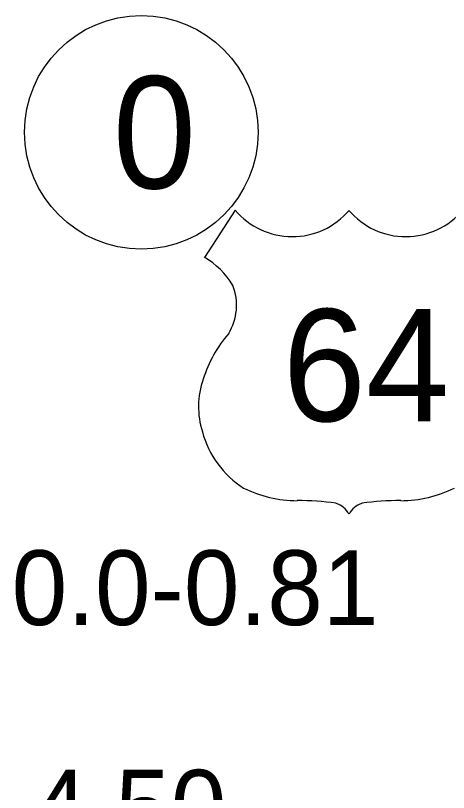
# Model space of a CAD drawing. Extents: x -939622 to -934245, y 1383184 to 1385301.
# Drawn here: x -936457.16 to -936449.82, y 1384585.59 to 1384598.76 of the extents above; entities that cross this region are included whole.
import ezdxf

# ---------------------------------------------------------------- set-up
doc = ezdxf.new("R2010")
doc.units = 0
for name, color, linetype in [('Level 22', 7, 'Continuous'), ('Level 25', 7, 'Continuous'), ('Level 27', 7, 'Continuous')]:
    doc.layers.add(name, color=color, linetype=linetype)

msp = doc.modelspace()

# ---------------------------------------------------------------- linework, layer by layer
at = {"layer": 'Level 22'}
msp.add_line((-936453.441, 1384595.463), (-936453.96, 1384594.66), dxfattribs=at)
for centre, radius, start, end in [((-936452.474, 1384596.277), 1.264, 220.075, 319.6701), ((-936450.547, 1384596.277), 1.264, 220.3299, 319.925), ((-936454.639, 1384593.495), 1.349, 30.7809, 59.9883), ((-936454.342, 1384593.85), 0.925, 328.8105, 21.2108), ((-936451.923, 1384591.955), 2.157, 138.9565, 162.6913), ((-936452.636, 1384592.131), 1.426, 160.9576, 197.3819), ((-936452.404, 1384592.136), 1.65, 195.1074, 237.1312), ((-936452.373, 1384592.655), 2.118, 244.0771, 269.5779), ((-936450.648, 1384592.655), 2.118, 270.4221, 295.9229), ((-936452.324, 1384586.658), 3.88, 81.1942, 90.9539), ((-936450.697, 1384586.658), 3.88, 89.0461, 98.8058), ((-936451.839, 1384590.136), 0.372, 28.0342, 72.9864), ((-936451.182, 1384590.136), 0.372, 107.0136, 151.9658)]:
    msp.add_arc(centre, radius, start, end, dxfattribs=at)
at = {"layer": 'Level 27'}
msp.add_ellipse((-936455.032, 1384596.782), major_axis=(0, 1.98), ratio=0.999998, dxfattribs=at)

# ---------------------------------------------------------------- texts
at = {"layer": 'Level 22'}
msp.add_text('64', height=1.9008, dxfattribs=at).set_placement((-936452.637, 1384591.884))
at = {"layer": 'Level 25'}
for s, p in [('0.0-0.81', (-936457.23, 1384588.428)), ('4.50', (-936456.887, 1384584.707))]:
    msp.add_text(s, height=1.2672, dxfattribs=at).set_placement(p)
at = {"layer": 'Level 27'}
msp.add_text('0', height=1.901, dxfattribs=at).set_placement((-936455.516, 1384595.831))

doc.saveas('drawing.dxf')
